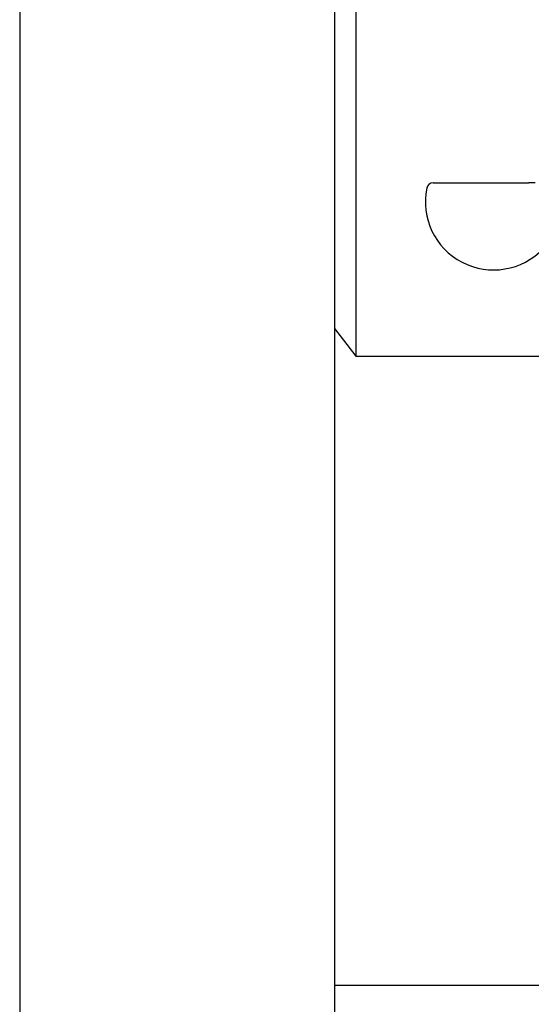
# Model space of a CAD drawing. Header units: inches. Extents: x 24 to 1128, y -58 to 748.
# Tile 578 of 656: x 904.57 to 907, y 338.02 to 342.71. Entities that reach past the tile are written whole.
import ezdxf

# ---------------------------------------------------------------- set-up
doc = ezdxf.new("R2010")
doc.units = ezdxf.units.IN
doc.header["$LTSCALE"] = 32
doc.header["$MEASUREMENT"] = 0
doc.layers.add('Visible (ANSI)', color=7, linetype='Continuous', lineweight=30)

msp = doc.modelspace()

# ---------------------------------------------------------------- linework, layer by layer
at = {"layer": 'Visible (ANSI)'}
for p, q in [((904.56584, 369.85867), (904.56584, 334.10867)), ((906.06584, 352.60867), (906.06584, 334.10867)), ((906.16757, 349.73367), (906.16757, 341.10867)), ((906.53534, 341.93492), (906.98926, 341.93492)), ((907.02087, 341.93492), (906.98926, 341.93492)), ((906.06584, 341.24125), (906.16757, 341.10867)), ((906.16757, 341.10867), (907.43871, 341.10867)), ((940.56584, 338.10867), (906.06584, 338.10867))]:
    msp.add_line(p, q, dxfattribs=at)
for centre, radius, start, end in [((906.82315, 341.84492), 0.325, 168.46304, 316.55016), ((906.53534, 341.90367), 0.03125, 90, 168.46304)]:
    msp.add_arc(centre, radius, start, end, dxfattribs=at)

doc.saveas('drawing.dxf')
